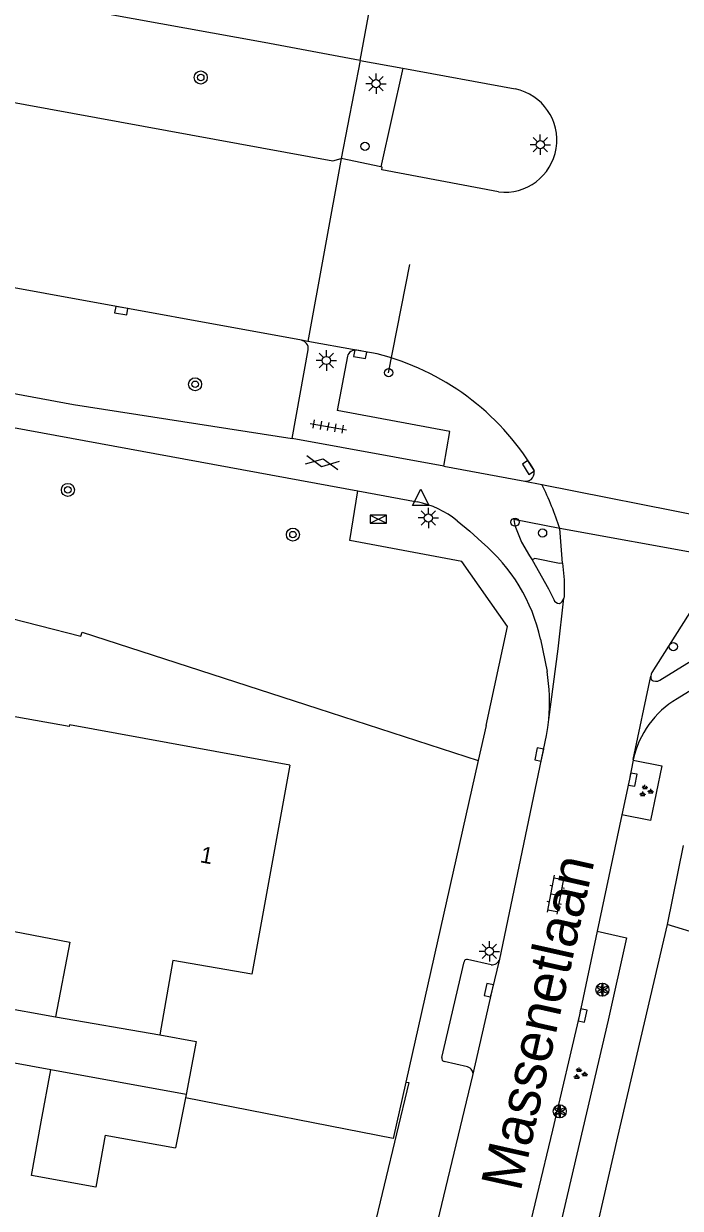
# Model space of a CAD drawing. Extents: x 132999 to 136000, y 398499 to 400501.
# Drawn here: x 133236.7 to 133276.9, y 399342.3 to 399414.8 of the extents above; entities that cross this region are included whole.
import ezdxf

# ---------------------------------------------------------------- set-up
doc = ezdxf.new("R2010")
doc.units = 0
for name, color, linetype in [('gg-afsc-erfafscheiding', 7, 'Continuous'), ('gg-afsc-muur', 7, 'Continuous'), ('gg-anno-huisnummerreeks BGT', 7, 'Continuous'), ('gg-anno-openbare ruimte label', 7, 'Continuous'), ('gg-bbg-bijgebouw', 7, 'Continuous'), ('gg-bbg-gedigitaliseerde bebouwing', 7, 'Continuous'), ('gg-bbg-gedigitaliseerde bijgebouw', 7, 'Continuous'), ('gg-bbg-hoofdgebouw', 7, 'Continuous'), ('gg-bbg-tussenscheiding', 7, 'Continuous'), ('gg-knt-verharding', 7, 'Continuous'), ('gg-knt-verharding nz', 7, 'Continuous'), ('gt-grn-weggrens', 7, 'Continuous'), ('gt-knt-lijn portaal', 7, 'Continuous'), ('gt-symb-boom', 7, 'Continuous'), ('gt-symb-drukknoppaal', 7, 'Continuous'), ('gt-symb-gesloten verharding', 7, 'Continuous'), ('gt-symb-groenvak', 7, 'Continuous'), ('gt-symb-klinker verharding', 7, 'Continuous'), ('gt-symb-kolk', 7, 'Continuous'), ('gt-symb-lichtmast', 7, 'Continuous'), ('gt-symb-solitaire heester', 7, 'Continuous'), ('gt-symb-tegel verharding', 7, 'Continuous'), ('gt-symb-verkeersregelinstallatiekast', 7, 'Continuous'), ('gt-symb-verkeersregelinstallatiepaal', 7, 'Continuous'), ('gt-symb-waterafsluiter', 7, 'Continuous')]:
    doc.layers.add(name, color=color, linetype=linetype)

# ---------------------------------------------------------------- blocks, each defined once
blk = doc.blocks.new('gt0-DPAAL')
at = {"layer": 'gt-symb-drukknoppaal'}
blk.add_circle((0, 0), 0.25, dxfattribs=at)
blk = doc.blocks.new('gt0-SH')
at = {"layer": 'gt-symb-solitaire heester'}
blk.add_circle((0, 0), 0.4, dxfattribs=at)
for centre, start, end in [((-0.346, 0.2), 270, 30), ((-0.346, -0.2), 330, 90), ((0, 0.4), 210, 330), ((0.346, 0.2), 150, 270), ((0.346, -0.2), 90, 210), ((0, -0.4), 30, 150)]:
    blk.add_arc(centre, 0.4, start, end, dxfattribs=at)
blk = doc.blocks.new('gt0-GRVAK')
at = {"layer": 'gt-symb-groenvak'}
for p, q in [((-0.11, 0.189), (-0.228, 0.24)), ((-0.182, 0.153), (0.088, 0.153)), ((-0.091, 0.211), (-0.156, 0.322)), ((-0.047, 0.214), (-0.047, 0.393)), ((-0.004, 0.211), (0.061, 0.322)), ((0.015, 0.189), (0.133, 0.24)), ((0.262, -0.052), (0.197, 0.059)), ((0.305, -0.049), (0.305, 0.13)), ((0.349, -0.052), (0.414, 0.059)), ((-0.245, -0.228), (-0.363, -0.177)), ((-0.318, -0.264), (-0.047, -0.264)), ((-0.226, -0.206), (-0.291, -0.095)), ((-0.183, -0.203), (-0.183, -0.024)), ((-0.139, -0.206), (-0.074, -0.095)), ((-0.12, -0.228), (-0.002, -0.177)), ((0.243, -0.074), (0.125, -0.023)), ((0.17, -0.11), (0.441, -0.11)), ((0.368, -0.074), (0.486, -0.023))]:
    blk.add_line(p, q, dxfattribs=at)
blk = doc.blocks.new('gt0-KOLK')
at = {"layer": 'gt-symb-kolk'}
blk.add_lwpolyline([(0, 0), (0.375, 0), (0.375, 0.4), (-0.375, 0.4), (-0.375, 0), (0, 0)], dxfattribs=at)
blk = doc.blocks.new('gt0-KL1')
at = {"layer": 'gt-symb-klinker verharding'}
for p, q in [((-1.15, 0.3), (1.15, 0.3)), ((-1, -0.3), (-1, 0.3)), ((-0.5, 0.3), (-0.5, 0.45)), ((0, -0.3), (0, 0.3)), ((0.5, 0.3), (0.5, 0.45)), ((1, -0.3), (1, 0.3)), ((-1.15, -0.3), (1.15, -0.3)), ((-0.5, -0.45), (-0.5, -0.3)), ((0.5, -0.45), (0.5, -0.3))]:
    blk.add_line(p, q, dxfattribs=at)
blk = doc.blocks.new('gt0-VIPAAL')
at = {"layer": 'gt-symb-verkeersregelinstallatiepaal'}
blk.add_circle((0, 0), 0.25, dxfattribs=at)
blk = doc.blocks.new('gt0-BOOM')
at = {"layer": 'gt-symb-boom'}
for radius in [0.4, 0.2]:
    blk.add_circle((0, 0), radius, dxfattribs=at)
blk = doc.blocks.new('gt0-VRIKST')
at = {"layer": 'gt-symb-verkeersregelinstallatiekast'}
for p, q in [((-0.501, -0.249), (0.501, 0.249)), ((-0.501, 0.249), (0.501, -0.249))]:
    blk.add_line(p, q, dxfattribs=at)
blk.add_lwpolyline([(0.501, 0.249), (-0.501, 0.249), (-0.501, -0.249), (0.501, -0.249)], close=True, dxfattribs=at)
blk = doc.blocks.new('gt0-WAFSL')
at = {"layer": 'gt-symb-waterafsluiter'}
for p, q in [((-0.5, -0.333), (0, 0.667)), ((0, 0.667), (0.5, -0.333)), ((0.5, -0.333), (-0.5, -0.333))]:
    blk.add_line(p, q, dxfattribs=at)
blk = doc.blocks.new('gt0-LMAST')
at = {"layer": 'gt-symb-lichtmast'}
for p, q in [((-0.182, 0.173), (-0.447, 0.438)), ((-0.005, 0.246), (-0.005, 0.621)), ((0.172, 0.173), (0.437, 0.438)), ((-0.255, -0.004), (-0.63, -0.004)), ((-0.182, -0.181), (-0.447, -0.446)), ((-0.005, -0.254), (-0.005, -0.629)), ((0.437, -0.446), (0.172, -0.181)), ((0.245, -0.004), (0.62, -0.004))]:
    blk.add_line(p, q, dxfattribs=at)
blk.add_circle((-0.005, -0.004), 0.25, dxfattribs=at)
blk = doc.blocks.new('gt0-TEG1')
at = {"layer": 'gt-symb-tegel verharding'}
for p, q in [((-1.125, 0), (1.125, 0)), ((-0.9, -0.25), (-0.9, 0.25)), ((-0.45, -0.25), (-0.45, 0.25)), ((0, -0.25), (0, 0.25)), ((0.45, -0.25), (0.45, 0.25)), ((0.9, -0.25), (0.9, 0.25))]:
    blk.add_line(p, q, dxfattribs=at)
blk = doc.blocks.new('gt0-GESVH1')
at = {"layer": 'gt-symb-gesloten verharding'}
for p, q in [((-0.992, -0.261), (0.008, 0.239)), ((0.008, -0.261), (-0.992, 0.239)), ((0.008, 0.239), (1.008, -0.261)), ((1.008, 0.239), (0.008, -0.261))]:
    blk.add_line(p, q, dxfattribs=at)

msp = doc.modelspace()

# ---------------------------------------------------------------- linework, layer by layer
at = {"layer": 'gg-afsc-erfafscheiding'}
msp.add_line((133230.503, 399379.779), (133240.15, 399377.323), dxfattribs=at)
for points in [[(133279.609, 399364.022), (133278.203, 399358.994), (133276.062, 399359.65)], [(133276.062, 399359.65), (133273.023, 399346.645), (133270.961, 399337.676)]]:
    msp.add_lwpolyline(points, dxfattribs=at)
at = {"layer": 'gg-afsc-muur'}
for p, q in [((133254.666, 399372.882), (133264.479, 399369.696)), ((133264.479, 399369.696), (133260.056, 399350.011)), ((133260.056, 399350.011), (133259.277, 399346.544)), ((133259.277, 399346.544), (133246.557, 399349.05))]:
    msp.add_line(p, q, dxfattribs=at)
msp.add_lwpolyline([(133240.15, 399377.323), (133240.23, 399377.57), (133254.666, 399372.882)], dxfattribs=at)
at = {"layer": 'gg-bbg-bijgebouw'}
msp.add_line((133246.557, 399349.05), (133245.962, 399345.97), dxfattribs=at)
msp.add_lwpolyline([(133244.993, 399352.894), (133247.222, 399352.489), (133246.597, 399349.256)], dxfattribs=at)
at = {"layer": 'gg-bbg-gedigitaliseerde bebouwing'}
msp.add_lwpolyline([(133230.367, 399360.328), (133239.484, 399358.566), (133238.603, 399354.012)], dxfattribs=at)
at = {"layer": 'gg-bbg-gedigitaliseerde bijgebouw'}
for p, q in [((133237.733, 399347.575), (133238.309, 399350.756)), ((133241.643, 399346.752), (133245.962, 399345.97))]:
    msp.add_line(p, q, dxfattribs=at)
for points in [[(133238.309, 399350.756), (133234.403, 399351.463), (133234.979, 399354.646), (133238.603, 399354.012)], [(133241.643, 399346.752), (133241.067, 399343.574), (133237.137, 399344.285), (133237.733, 399347.575)]]:
    msp.add_lwpolyline(points, dxfattribs=at)
at = {"layer": 'gg-bbg-hoofdgebouw'}
for p, q in [((133252.96, 399369.41), (133250.62, 399356.62)), ((133246.597, 399349.256), (133246.557, 399349.05))]:
    msp.add_line(p, q, dxfattribs=at)
for points in [[(133252.96, 399369.41), (133239.465, 399371.878), (133239.435, 399371.782), (133232.668, 399372.985), (133230.367, 399360.328)], [(133250.62, 399356.62), (133245.789, 399357.454), (133244.993, 399352.894)]]:
    msp.add_lwpolyline(points, dxfattribs=at)
at = {"layer": 'gg-bbg-tussenscheiding'}
for p, q in [((133238.603, 399354.012), (133244.993, 399352.894)), ((133246.597, 399349.256), (133238.309, 399350.756))]:
    msp.add_line(p, q, dxfattribs=at)
at = {"layer": 'gg-knt-verharding'}
for p, q in [((133257.271, 399412.57), (133256.094, 399406.561)), ((133257.271, 399412.57), (133259.866, 399412.1)), ((133259.866, 399412.1), (133258.525, 399406.055)), ((133259.866, 399412.1), (133266.756, 399410.828)), ((133258.525, 399406.055), (133256.094, 399406.561)), ((133254.047, 399395.366), (133253.661, 399395.437)), ((133257.025, 399394.822), (133254.047, 399395.366)), ((133253.09, 399389.42), (133254.084, 399394.859)), ((133256.479, 399394.467), (133255.854, 399391.127)), ((133258.3, 399394.604), (133257.025, 399394.822)), ((133262.383, 399387.727), (133253.09, 399389.42)), ((133262.383, 399387.727), (133267.353, 399386.804)), ((133257.113, 399386.213), (133260.748, 399385.537)), ((133269.483, 399383.909), (133266.678, 399384.452)), ((133269.652, 399381.782), (133269.483, 399383.909)), ((133279.571, 399382.086), (133269.483, 399383.909)), ((133275.609, 399374.622), (133282.872, 399379.114)), ((133286.164, 399379.322), (133276.666, 399373.477)), ((133268.311, 399377.126), (133268.711, 399375.151)), ((133273.985, 399369.771), (133275.053, 399374.864)), ((133264.984, 399371.841), (133264.479, 399369.696)), ((133273.985, 399369.771), (133273.974, 399369.713)), ((133273.287, 399366.379), (133271.776, 399359.251)), ((133277.046, 399364.494), (133276.062, 399359.65)), ((133262.259, 399351.506), (133263.62, 399357.378)), ((133265.28, 399357.195), (133263.838, 399357.522)), ((133263.842, 399350.94), (133262.403, 399351.27))]:
    msp.add_line(p, q, dxfattribs=at)
for points in [[(133257.271, 399412.57), (133251.378, 399413.672), (133192.721, 399424.288), (133174.571, 399427.63), (133156.344, 399431.011), (133138.01, 399434.328), (133120.988, 399437.553), (133103.938, 399440.748), (133101.443, 399441.114)], [(133253.661, 399395.437), (133222.258, 399401.154), (133207.292, 399403.945), (133190.046, 399407.044), (133171.832, 399410.363), (133119.157, 399419.909), (133100.954, 399423.251), (133098.736, 399423.633)], [(133090.392, 399416.722), (133124.244, 399410.539), (133166.431, 399402.891), (133257.113, 399386.213)], [(133235.304, 399410.141), (133255.58, 399406.426), (133256.094, 399406.561)], [(133265.733, 399404.523), (133258.587, 399405.868), (133258.61, 399406.047), (133258.525, 399406.055)], [(133233.204, 399392.698), (133239.704, 399391.512), (133253.09, 399389.42)], [(133262.383, 399387.727), (133262.761, 399389.851), (133255.854, 399391.127)], [(133264.984, 399371.841), (133266.283, 399377.915), (133263.488, 399381.881), (133256.625, 399383.17), (133257.113, 399386.213)], [(133263.196, 399384.384), (133263.969, 399383.74), (133264.721, 399383.065)], [(133266.678, 399384.452), (133266.732, 399384.096), (133267.148, 399383.076), (133267.63, 399382.231), (133267.794, 399381.982)], [(133269.652, 399381.782), (133269.47, 399381.774), (133267.964, 399382.079), (133267.794, 399381.982)], [(133267.794, 399381.982), (133268.798, 399380.221), (133269.113, 399379.57)], [(133269.652, 399381.782), (133269.751, 399380.774), (133269.755, 399379.748), (133269.742, 399379.636)], [(133278.478, 399380.378), (133275.125, 399375.092), (133275.075, 399374.983), (133275.053, 399374.864)], [(133268.807, 399372.215), (133269.385, 399376.543), (133269.742, 399379.636)], [(133275.053, 399374.864), (133275.059, 399374.756), (133275.089, 399374.652)], [(133265.813, 399357.537), (133268.676, 399371.231), (133268.752, 399371.722), (133268.807, 399372.215)], [(133273.974, 399369.713), (133275.729, 399369.368), (133275.037, 399366.018), (133273.287, 399366.379)], [(133273.974, 399369.713), (133273.751, 399368.566), (133273.287, 399366.379)], [(133271.776, 399359.251), (133273.561, 399358.849), (133272.455, 399353.792), (133268.62, 399337.392), (133266.796, 399337.818)], [(133271.776, 399359.251), (133270.685, 399354.134), (133269.031, 399347.063), (133267.124, 399339.057), (133266.815, 399337.89)], [(133260.056, 399350.011), (133260.234, 399349.971), (133257.215, 399337.412), (133255.119, 399329.396)], [(133261.499, 399339.249), (133261.754, 399340.387), (133264.164, 399350.419)]]:
    msp.add_lwpolyline(points, dxfattribs=at)
for centre, radius, start, end in [((133266.106, 399407.698), 3.197, 263.30057, 78.26733), ((133253.557, 399394.917), 0.53, 353.71302, 78.68284), ((133256.953, 399394.336), 0.492, 81.55501, 164.50748), ((133254.457, 399379.367), 15.714, 31.24519, 75.84523), ((133267.392, 399387.335), 0.532, 265.80388, 20.09767), ((133259.658, 399380.049), 5.596, 50.78721, 78.77223), ((133257.704, 399374.769), 10.865, 12.52857, 49.77558), ((133269.48, 399379.7), 0.39, 199.5149, 266.69218), ((133269.288, 399379.746), 0.467, 291.34374, 346.35934), ((133256.964, 399373.297), 11.893, 354.77835, 8.96718), ((133275.37, 399375.002), 0.449, 231.23574, 302.16052), ((133279.587, 399368.541), 5.735, 120.61591, 167.61852), ((133263.799, 399357.344), 0.182, 77.62679, 169.26676), ((133265.323, 399357.714), 0.521, 265.23362, 340.13898), ((133262.454, 399351.463), 0.2, 167.68944, 255.0911), ((133263.709, 399350.498), 0.462, 350.21827, 73.21736)]:
    msp.add_arc(centre, radius, start, end, dxfattribs=at)
at = {"layer": 'gg-knt-verharding nz'}
for p, q in [((133267.353, 399386.804), (133268.386, 399386.601)), ((133268.386, 399386.601), (133282.265, 399383.868))]:
    msp.add_line(p, q, dxfattribs=at)
msp.add_lwpolyline([(133264.164, 399350.419), (133265.335, 399355.593), (133265.813, 399357.537)], dxfattribs=at)
msp.add_arc((133251.776, 399378.263), 18.586, 17.68576, 26.6564, dxfattribs=at)
at = {"layer": 'gt-grn-weggrens'}
for p, q in [((133257.271, 399412.57), (133258.556, 399419.636)), ((133256.094, 399406.561), (133254.047, 399395.366))]:
    msp.add_line(p, q, dxfattribs=at)
at = {"layer": 'gt-knt-lijn portaal'}
msp.add_line((133259.002, 399393.448), (133260.293, 399400.077), dxfattribs=at)

# ---------------------------------------------------------------- block references
at = {"layer": 'gt-symb-boom'}
for p in [(133247.496, 399411.529), (133247.151, 399392.74), (133239.362, 399386.272), (133253.144, 399383.533)]:
    msp.add_blockref('gt0-BOOM', p, dxfattribs=at)
at = {"layer": 'gt-symb-drukknoppaal'}
for p in [(133266.746, 399384.299), (133276.436, 399376.676)]:
    msp.add_blockref('gt0-DPAAL', p, dxfattribs=at)
at = {"layer": 'gt-symb-gesloten verharding', "rotation": -10.074332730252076}
msp.add_blockref('gt0-GESVH1', (133254.94, 399387.946), dxfattribs=at)
at = {"layer": 'gt-symb-groenvak'}
for p in [(133274.749, 399367.826), (133270.713, 399350.513)]:
    msp.add_blockref('gt0-GRVAK', p, dxfattribs=at)
at = {"layer": 'gt-symb-klinker verharding', "rotation": -101.00666417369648}
msp.add_blockref('gt0-KL1', (133269.223, 399361.483), dxfattribs=at)
at = {"layer": 'gt-symb-kolk'}
for p, rotation in [((133242.666, 399397.447), 169.9990324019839), ((133257.297, 399394.781), 169.999032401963), ((133267.732, 399387.754), 122.93353949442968), ((133268.425, 399370.03), 78.18365464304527), ((133273.751, 399368.566), -101.0028806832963), ((133265.335, 399355.593), 77.24187385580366), ((133270.685, 399354.134), -102.04741545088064)]:
    msp.add_blockref('gt0-KOLK', p, dxfattribs=dict(at, rotation=rotation))
at = {"layer": 'gt-symb-lichtmast'}
for p in [(133258.237, 399411.155), (133268.298, 399407.418), (133255.196, 399394.202), (133261.442, 399384.559), (133265.179, 399358.014)]:
    msp.add_blockref('gt0-LMAST', p, dxfattribs=at)
at = {"layer": 'gt-symb-solitaire heester'}
for p in [(133272.096, 399355.666), (133269.482, 399348.216)]:
    msp.add_blockref('gt0-SH', p, dxfattribs=at)
at = {"layer": 'gt-symb-tegel verharding', "rotation": -10.366322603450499}
msp.add_blockref('gt0-TEG1', (133255.311, 399390.147), dxfattribs=at)
at = {"layer": 'gt-symb-verkeersregelinstallatiekast'}
msp.add_blockref('gt0-VRIKST', (133258.373, 399384.475), dxfattribs=at)
at = {"layer": 'gt-symb-verkeersregelinstallatiepaal'}
for p in [(133257.553, 399407.313), (133259.002, 399393.448), (133268.432, 399383.63)]:
    msp.add_blockref('gt0-VIPAAL', p, dxfattribs=at)
at = {"layer": 'gt-symb-waterafsluiter'}
msp.add_blockref('gt0-WAFSL', (133260.974, 399385.652), dxfattribs=at)

# ---------------------------------------------------------------- texts
at = {"layer": 'gg-anno-huisnummerreeks BGT'}
msp.add_text('1', height=1, rotation=349.6, dxfattribs=at).set_placement((133247.413, 399363.476))
at = {"layer": 'gg-anno-openbare ruimte label'}
msp.add_text('Massenetlaan', height=2.5, rotation=77.4, dxfattribs=at).set_placement((133267.079, 399343.243))

doc.saveas('drawing.dxf')
